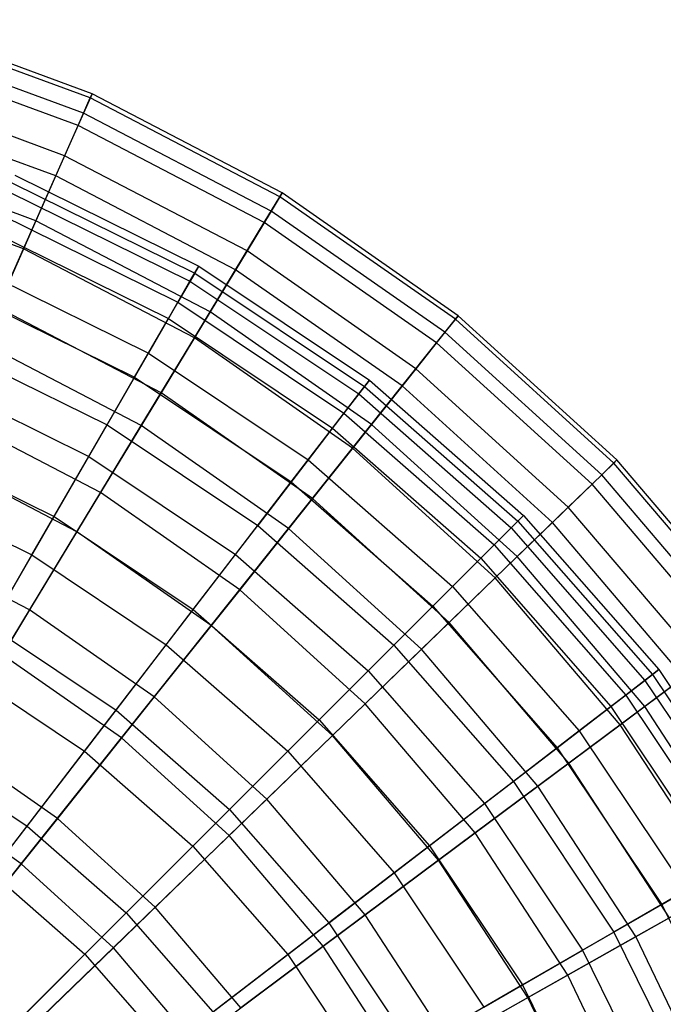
# Model space of a CAD drawing. Extents: x 0.2 to 40.1, y -6.7 to 6.7.
# Tile 290 of 516: x 25.1 to 26, y -2.5 to -1.1. Entities that reach past the tile are written whole.
import ezdxf

# ---------------------------------------------------------------- set-up
doc = ezdxf.new("R2010")
doc.units = 0
doc.header["$MEASUREMENT"] = 0
doc.layers.get('0').update_dxf_attribs({"color": 13, "linetype": 'CONTINUOUS'})

# ---------------------------------------------------------------- blocks, each defined once
blk = doc.blocks.new('SNOWBALL_XIV_PM3_STL')
at = {"color": 0}
for p, q in [((25.185, -1.2537, 9.6987), (24.9019, -1.1496, 9.6987)), ((25.185, -1.2537, 9.6987), (24.9019, -1.1496, 9.6987)), ((25.1875, -1.2479, 9.9912), (24.9037, -1.1435, 9.9912)), ((25.1875, -1.2479, 9.9912), (24.9037, -1.1435, 9.9912)), ((25.1755, -1.2752, 10.2822), (24.8952, -1.1721, 10.2822)), ((25.1755, -1.2752, 10.2822), (24.8952, -1.1721, 10.2822)), ((25.1678, -1.2926, 9.4092), (24.8898, -1.1903, 9.4092)), ((25.1678, -1.2926, 9.4092), (24.8898, -1.1903, 9.4092)), ((25.1489, -1.3352, 10.5673), (24.8765, -1.235, 10.5673)), ((25.1489, -1.3352, 10.5673), (24.8765, -1.235, 10.5673)), ((25.1875, -1.2479, 9.9912), (25.1755, -1.2752, 10.2822)), ((25.1875, -1.2479, 9.9912), (25.1755, -1.2752, 10.2822)), ((25.185, -1.2537, 9.6987), (25.1875, -1.2479, 9.9912)), ((25.185, -1.2537, 9.6987), (25.1875, -1.2479, 9.9912)), ((25.4557, -1.3878, 9.9912), (25.1875, -1.2479, 9.9912)), ((25.4557, -1.3878, 9.9912), (25.1875, -1.2479, 9.9912)), ((25.1678, -1.2926, 9.4092), (25.185, -1.2537, 9.6987)), ((25.1678, -1.2926, 9.4092), (25.185, -1.2537, 9.6987)), ((25.4524, -1.3933, 9.6987), (25.185, -1.2537, 9.6987)), ((25.4524, -1.3933, 9.6987), (25.185, -1.2537, 9.6987)), ((25.1363, -1.3638, 9.1272), (24.8677, -1.2649, 9.1272)), ((25.1363, -1.3638, 9.1272), (24.8677, -1.2649, 9.1272)), ((25.1755, -1.2752, 10.2822), (25.1489, -1.3352, 10.5673)), ((25.1755, -1.2752, 10.2822), (25.1489, -1.3352, 10.5673)), ((25.4402, -1.4134, 10.2822), (25.1755, -1.2752, 10.2822)), ((25.4402, -1.4134, 10.2822), (25.1755, -1.2752, 10.2822)), ((25.1363, -1.3638, 9.1272), (25.1678, -1.2926, 9.4092)), ((25.1363, -1.3638, 9.1272), (25.1678, -1.2926, 9.4092)), ((25.4304, -1.4296, 9.4092), (25.1678, -1.2926, 9.4092)), ((25.4304, -1.4296, 9.4092), (25.1678, -1.2926, 9.4092)), ((25.1083, -1.427, 10.8421), (24.848, -1.3312, 10.8421)), ((25.1083, -1.427, 10.8421), (24.848, -1.3312, 10.8421)), ((25.1489, -1.3352, 10.5673), (25.1083, -1.427, 10.8421)), ((25.1489, -1.3352, 10.5673), (25.1083, -1.427, 10.8421)), ((25.4062, -1.4695, 10.5673), (25.1489, -1.3352, 10.5673)), ((25.4062, -1.4695, 10.5673), (25.1489, -1.3352, 10.5673)), ((25.0909, -1.4664, 8.857), (24.8357, -1.3725, 8.857)), ((25.0909, -1.4664, 8.857), (24.8357, -1.3725, 8.857)), ((25.0742, -1.3734, 10.1299), (25.3323, -1.5007, 10.1299)), ((25.0742, -1.3734, 10.1299), (25.3323, -1.5007, 10.1299)), ((25.0785, -1.3628, 9.84), (25.338, -1.4908, 9.84)), ((25.0785, -1.3628, 9.84), (25.338, -1.4908, 9.84)), ((25.0909, -1.4664, 8.857), (25.1363, -1.3638, 9.1272)), ((25.0909, -1.4664, 8.857), (25.1363, -1.3638, 9.1272)), ((25.39, -1.4962, 9.1272), (25.1363, -1.3638, 9.1272)), ((25.39, -1.4962, 9.1272), (25.1363, -1.3638, 9.1272)), ((25.0691, -1.3857, 9.5508), (25.3256, -1.5122, 9.5508)), ((25.0691, -1.3857, 9.5508), (25.3256, -1.5122, 9.5508)), ((25.4557, -1.3878, 9.9912), (25.4402, -1.4134, 10.2822)), ((25.4557, -1.3878, 9.9912), (25.4402, -1.4134, 10.2822)), ((25.4524, -1.3933, 9.6987), (25.4557, -1.3878, 9.9912)), ((25.4524, -1.3933, 9.6987), (25.4557, -1.3878, 9.9912)), ((25.7037, -1.5609, 9.9912), (25.4557, -1.3878, 9.9912)), ((25.7037, -1.5609, 9.9912), (25.4557, -1.3878, 9.9912)), ((25.4304, -1.4296, 9.4092), (25.4524, -1.3933, 9.6987)), ((25.4304, -1.4296, 9.4092), (25.4524, -1.3933, 9.6987)), ((25.6998, -1.5658, 9.6987), (25.4524, -1.3933, 9.6987)), ((25.6998, -1.5658, 9.6987), (25.4524, -1.3933, 9.6987)), ((25.4402, -1.4134, 10.2822), (25.4062, -1.4695, 10.5673)), ((25.4402, -1.4134, 10.2822), (25.4062, -1.4695, 10.5673)), ((25.6851, -1.5842, 10.2822), (25.4402, -1.4134, 10.2822)), ((25.6851, -1.5842, 10.2822), (25.4402, -1.4134, 10.2822)), ((25.1083, -1.427, 10.8421), (25.0542, -1.5491, 11.1024)), ((25.1083, -1.427, 10.8421), (25.0542, -1.5491, 11.1024)), ((25.056, -1.4173, 10.4162), (25.3085, -1.5418, 10.4162)), ((25.056, -1.4173, 10.4162), (25.3085, -1.5418, 10.4162)), ((25.3542, -1.5553, 10.8421), (25.1083, -1.427, 10.8421)), ((25.3542, -1.5553, 10.8421), (25.1083, -1.427, 10.8421)), ((25.39, -1.4962, 9.1272), (25.4304, -1.4296, 9.4092)), ((25.39, -1.4962, 9.1272), (25.4304, -1.4296, 9.4092)), ((25.6733, -1.599, 9.4092), (25.4304, -1.4296, 9.4092)), ((25.6733, -1.599, 9.4092), (25.4304, -1.4296, 9.4092)), ((25.0458, -1.4417, 9.267), (25.2953, -1.5648, 9.267)), ((25.0458, -1.4417, 9.267), (25.2953, -1.5648, 9.267)), ((25.0323, -1.5987, 8.6028), (25.0909, -1.4664, 8.857)), ((25.0323, -1.5987, 8.6028), (25.0909, -1.4664, 8.857)), ((25.3319, -1.5921, 8.857), (25.0909, -1.4664, 8.857)), ((25.3319, -1.5921, 8.857), (25.0909, -1.4664, 8.857)), ((25.4062, -1.4695, 10.5673), (25.3542, -1.5553, 10.8421)), ((25.4062, -1.4695, 10.5673), (25.3542, -1.5553, 10.8421)), ((25.6442, -1.6355, 10.5673), (25.4062, -1.4695, 10.5673)), ((25.6442, -1.6355, 10.5673), (25.4062, -1.4695, 10.5673)), ((25.0243, -1.4938, 10.6943), (25.2671, -1.6136, 10.6943)), ((25.0243, -1.4938, 10.6943), (25.2671, -1.6136, 10.6943)), ((25.3256, -1.5122, 9.5508), (25.338, -1.4908, 9.84)), ((25.3256, -1.5122, 9.5508), (25.338, -1.4908, 9.84)), ((25.3319, -1.5921, 8.857), (25.39, -1.4962, 9.1272)), ((25.3319, -1.5921, 8.857), (25.39, -1.4962, 9.1272)), ((25.338, -1.4908, 9.84), (25.3323, -1.5007, 10.1299)), ((25.338, -1.4908, 9.84), (25.3323, -1.5007, 10.1299)), ((25.338, -1.4908, 9.84), (25.5786, -1.6515, 9.84)), ((25.338, -1.4908, 9.84), (25.5786, -1.6515, 9.84)), ((25.6248, -1.6599, 9.1272), (25.39, -1.4962, 9.1272)), ((25.6248, -1.6599, 9.1272), (25.39, -1.4962, 9.1272)), ((25.2953, -1.5648, 9.267), (25.3256, -1.5122, 9.5508)), ((25.2953, -1.5648, 9.267), (25.3256, -1.5122, 9.5508)), ((25.3323, -1.5007, 10.1299), (25.3085, -1.5418, 10.4162)), ((25.3323, -1.5007, 10.1299), (25.3085, -1.5418, 10.4162)), ((25.3256, -1.5122, 9.5508), (25.5635, -1.6712, 9.5508)), ((25.3256, -1.5122, 9.5508), (25.5635, -1.6712, 9.5508)), ((25.3323, -1.5007, 10.1299), (25.5716, -1.6606, 10.1299)), ((25.3323, -1.5007, 10.1299), (25.5716, -1.6606, 10.1299)), ((25.0093, -1.53, 8.993), (25.2475, -1.6475, 8.993)), ((25.0093, -1.53, 8.993), (25.2475, -1.6475, 8.993)), ((25.285, -1.6695, 11.1024), (25.0542, -1.5491, 11.1024)), ((25.285, -1.6695, 11.1024), (25.0542, -1.5491, 11.1024)), ((25.3085, -1.5418, 10.4162), (25.2671, -1.6136, 10.6943)), ((25.3085, -1.5418, 10.4162), (25.2671, -1.6136, 10.6943)), ((25.3085, -1.5418, 10.4162), (25.5427, -1.6983, 10.4162)), ((25.3085, -1.5418, 10.4162), (25.5427, -1.6983, 10.4162)), ((25.2475, -1.6475, 8.993), (25.2953, -1.5648, 9.267)), ((25.2475, -1.6475, 8.993), (25.2953, -1.5648, 9.267)), ((25.3542, -1.5553, 10.8421), (25.285, -1.6695, 11.1024)), ((25.3542, -1.5553, 10.8421), (25.285, -1.6695, 11.1024)), ((25.2953, -1.5648, 9.267), (25.5266, -1.7193, 9.267)), ((25.2953, -1.5648, 9.267), (25.5266, -1.7193, 9.267)), ((25.5817, -1.714, 10.8421), (25.3542, -1.5553, 10.8421)), ((25.5817, -1.714, 10.8421), (25.3542, -1.5553, 10.8421)), ((25.6733, -1.599, 9.4092), (25.6998, -1.5658, 9.6987)), ((25.6733, -1.599, 9.4092), (25.6998, -1.5658, 9.6987)), ((25.7037, -1.5609, 9.9912), (25.6851, -1.5842, 10.2822)), ((25.7037, -1.5609, 9.9912), (25.6851, -1.5842, 10.2822)), ((25.6998, -1.5658, 9.6987), (25.7037, -1.5609, 9.9912)), ((25.6998, -1.5658, 9.6987), (25.7037, -1.5609, 9.9912)), ((25.9231, -1.7686, 9.6987), (25.6998, -1.5658, 9.6987)), ((25.9231, -1.7686, 9.6987), (25.6998, -1.5658, 9.6987)), ((25.9276, -1.7642, 9.9912), (25.7037, -1.5609, 9.9912)), ((25.9276, -1.7642, 9.9912), (25.7037, -1.5609, 9.9912)), ((25.2568, -1.7158, 8.6028), (25.3319, -1.5921, 8.857)), ((25.2568, -1.7158, 8.6028), (25.3319, -1.5921, 8.857)), ((25.5548, -1.7476, 8.857), (25.3319, -1.5921, 8.857)), ((25.5548, -1.7476, 8.857), (25.3319, -1.5921, 8.857)), ((25.6851, -1.5842, 10.2822), (25.6442, -1.6355, 10.5673)), ((25.6851, -1.5842, 10.2822), (25.6442, -1.6355, 10.5673)), ((25.9062, -1.785, 10.2822), (25.6851, -1.5842, 10.2822)), ((25.9062, -1.785, 10.2822), (25.6851, -1.5842, 10.2822)), ((24.9795, -1.6018, 10.96), (25.2087, -1.7148, 10.96)), ((24.9795, -1.6018, 10.96), (25.2087, -1.7148, 10.96)), ((25.2568, -1.7158, 8.6028), (25.0323, -1.5987, 8.6028)), ((25.2568, -1.7158, 8.6028), (25.0323, -1.5987, 8.6028)), ((25.6248, -1.6599, 9.1272), (25.6733, -1.599, 9.4092)), ((25.6248, -1.6599, 9.1272), (25.6733, -1.599, 9.4092)), ((25.8926, -1.7982, 9.4092), (25.6733, -1.599, 9.4092)), ((25.8926, -1.7982, 9.4092), (25.6733, -1.599, 9.4092)), ((25.2087, -1.7148, 10.96), (25.2671, -1.6136, 10.6943)), ((25.2087, -1.7148, 10.96), (25.2671, -1.6136, 10.6943)), ((25.2671, -1.6136, 10.6943), (25.4922, -1.764, 10.6943)), ((25.2671, -1.6136, 10.6943), (25.4922, -1.764, 10.6943)), ((25.6442, -1.6355, 10.5673), (25.5817, -1.714, 10.8421)), ((25.6442, -1.6355, 10.5673), (25.5817, -1.714, 10.8421)), ((25.8591, -1.8306, 10.5673), (25.6442, -1.6355, 10.5673)), ((25.8591, -1.8306, 10.5673), (25.6442, -1.6355, 10.5673)), ((24.9599, -1.6492, 8.733), (25.183, -1.7592, 8.733)), ((24.9599, -1.6492, 8.733), (25.183, -1.7592, 8.733)), ((25.183, -1.7592, 8.733), (25.2475, -1.6475, 8.993)), ((25.183, -1.7592, 8.733), (25.2475, -1.6475, 8.993)), ((25.2475, -1.6475, 8.993), (25.4684, -1.7951, 8.993)), ((25.2475, -1.6475, 8.993), (25.4684, -1.7951, 8.993)), ((25.5635, -1.6712, 9.5508), (25.5786, -1.6515, 9.84)), ((25.5635, -1.6712, 9.5508), (25.5786, -1.6515, 9.84)), ((25.5786, -1.6515, 9.84), (25.5716, -1.6606, 10.1299)), ((25.5786, -1.6515, 9.84), (25.5716, -1.6606, 10.1299)), ((25.5786, -1.6515, 9.84), (25.7961, -1.8423, 9.84)), ((25.5786, -1.6515, 9.84), (25.7961, -1.8423, 9.84)), ((25.5716, -1.6606, 10.1299), (25.5427, -1.6983, 10.4162)), ((25.5716, -1.6606, 10.1299), (25.5427, -1.6983, 10.4162)), ((25.5548, -1.7476, 8.857), (25.6248, -1.6599, 9.1272)), ((25.5548, -1.7476, 8.857), (25.6248, -1.6599, 9.1272)), ((25.5716, -1.6606, 10.1299), (25.788, -1.8504, 10.1299)), ((25.5716, -1.6606, 10.1299), (25.788, -1.8504, 10.1299)), ((25.8366, -1.8523, 9.1272), (25.6248, -1.6599, 9.1272)), ((25.8366, -1.8523, 9.1272), (25.6248, -1.6599, 9.1272)), ((25.285, -1.6695, 11.1024), (25.1996, -1.8103, 11.3442)), ((25.285, -1.6695, 11.1024), (25.1996, -1.8103, 11.3442)), ((25.4984, -1.8184, 11.1024), (25.285, -1.6695, 11.1024)), ((25.4984, -1.8184, 11.1024), (25.285, -1.6695, 11.1024)), ((25.5266, -1.7193, 9.267), (25.5635, -1.6712, 9.5508)), ((25.5266, -1.7193, 9.267), (25.5635, -1.6712, 9.5508)), ((25.5635, -1.6712, 9.5508), (25.7786, -1.8598, 9.5508)), ((25.5635, -1.6712, 9.5508), (25.7786, -1.8598, 9.5508)), ((25.1996, -1.8103, 11.3442), (24.9876, -1.6997, 11.3442)), ((25.1996, -1.8103, 11.3442), (24.9876, -1.6997, 11.3442)), ((25.5427, -1.6983, 10.4162), (25.4922, -1.764, 10.6943)), ((25.5427, -1.6983, 10.4162), (25.4922, -1.764, 10.6943)), ((25.5427, -1.6983, 10.4162), (25.7544, -1.884, 10.4162)), ((25.5427, -1.6983, 10.4162), (25.7544, -1.884, 10.4162)), ((25.1341, -1.8439, 11.209), (25.2087, -1.7148, 10.96)), ((25.1341, -1.8439, 11.209), (25.2087, -1.7148, 10.96)), ((25.1661, -1.8655, 8.3683), (25.2568, -1.7158, 8.6028)), ((25.1661, -1.8655, 8.3683), (25.2568, -1.7158, 8.6028)), ((25.2087, -1.7148, 10.96), (25.4211, -1.8568, 10.96)), ((25.2087, -1.7148, 10.96), (25.4211, -1.8568, 10.96)), ((25.4646, -1.8608, 8.6028), (25.2568, -1.7158, 8.6028)), ((25.4646, -1.8608, 8.6028), (25.2568, -1.7158, 8.6028)), ((25.4684, -1.7951, 8.993), (25.5266, -1.7193, 9.267)), ((25.4684, -1.7951, 8.993), (25.5266, -1.7193, 9.267)), ((25.5817, -1.714, 10.8421), (25.4984, -1.8184, 11.1024)), ((25.5817, -1.714, 10.8421), (25.4984, -1.8184, 11.1024)), ((25.5266, -1.7193, 9.267), (25.7357, -1.9027, 9.267)), ((25.5266, -1.7193, 9.267), (25.7357, -1.9027, 9.267)), ((25.787, -1.9004, 10.8421), (25.5817, -1.714, 10.8421)), ((25.787, -1.9004, 10.8421), (25.5817, -1.714, 10.8421)), ((24.9225, -1.7396, 11.209), (25.1341, -1.8439, 11.209)), ((24.9225, -1.7396, 11.209), (25.1341, -1.8439, 11.209)), ((25.4646, -1.8608, 8.6028), (25.5548, -1.7476, 8.857)), ((25.4646, -1.8608, 8.6028), (25.5548, -1.7476, 8.857)), ((25.7561, -1.9304, 8.857), (25.5548, -1.7476, 8.857)), ((25.7561, -1.9304, 8.857), (25.5548, -1.7476, 8.857)), ((25.1661, -1.8655, 8.3683), (24.9614, -1.7587, 8.3683)), ((25.1661, -1.8655, 8.3683), (24.9614, -1.7587, 8.3683)), ((25.1028, -1.8981, 8.4912), (25.183, -1.7592, 8.733)), ((25.1028, -1.8981, 8.4912), (25.183, -1.7592, 8.733)), ((25.183, -1.7592, 8.733), (25.3899, -1.8974, 8.733)), ((25.183, -1.7592, 8.733), (25.3899, -1.8974, 8.733)), ((25.4922, -1.764, 10.6943), (25.4211, -1.8568, 10.96)), ((25.4922, -1.764, 10.6943), (25.4211, -1.8568, 10.96)), ((25.4922, -1.764, 10.6943), (25.6958, -1.9426, 10.6943)), ((25.4922, -1.764, 10.6943), (25.6958, -1.9426, 10.6943)), ((25.8926, -1.7982, 9.4092), (25.9231, -1.7686, 9.6987)), ((25.8926, -1.7982, 9.4092), (25.9231, -1.7686, 9.6987)), ((25.9276, -1.7642, 9.9912), (25.9062, -1.785, 10.2822)), ((25.9276, -1.7642, 9.9912), (25.9062, -1.785, 10.2822)), ((25.9231, -1.7686, 9.6987), (25.9276, -1.7642, 9.9912)), ((25.9231, -1.7686, 9.6987), (25.9276, -1.7642, 9.9912)), ((26.1186, -1.9983, 9.6987), (25.9231, -1.7686, 9.6987)), ((26.1186, -1.9983, 9.6987), (25.9231, -1.7686, 9.6987)), ((26.1237, -1.9945, 9.9912), (25.9276, -1.7642, 9.9912)), ((26.1237, -1.9945, 9.9912), (25.9276, -1.7642, 9.9912)), ((25.9062, -1.785, 10.2822), (25.8591, -1.8306, 10.5673)), ((25.9062, -1.785, 10.2822), (25.8591, -1.8306, 10.5673)), ((26.0998, -2.0124, 10.2822), (25.9062, -1.785, 10.2822)), ((26.0998, -2.0124, 10.2822), (25.9062, -1.785, 10.2822)), ((24.8985, -1.7974, 8.4912), (25.1028, -1.8981, 8.4912)), ((24.8985, -1.7974, 8.4912), (25.1028, -1.8981, 8.4912)), ((25.3899, -1.8974, 8.733), (25.4684, -1.7951, 8.993)), ((25.3899, -1.8974, 8.733), (25.4684, -1.7951, 8.993)), ((25.4684, -1.7951, 8.993), (25.6681, -1.9703, 8.993)), ((25.4684, -1.7951, 8.993), (25.6681, -1.9703, 8.993)), ((25.8366, -1.8523, 9.1272), (25.8926, -1.7982, 9.4092)), ((25.8366, -1.8523, 9.1272), (25.8926, -1.7982, 9.4092)), ((26.0846, -2.0237, 9.4092), (25.8926, -1.7982, 9.4092)), ((26.0846, -2.0237, 9.4092), (25.8926, -1.7982, 9.4092)), ((25.1996, -1.8103, 11.3442), (25.0994, -1.9756, 11.5638)), ((25.1996, -1.8103, 11.3442), (25.0994, -1.9756, 11.5638)), ((25.3957, -1.9471, 11.3442), (25.1996, -1.8103, 11.3442)), ((25.3957, -1.9471, 11.3442), (25.1996, -1.8103, 11.3442)), ((25.4984, -1.8184, 11.1024), (25.3957, -1.9471, 11.3442)), ((25.4984, -1.8184, 11.1024), (25.3957, -1.9471, 11.3442)), ((25.6911, -1.9933, 11.1024), (25.4984, -1.8184, 11.1024)), ((25.6911, -1.9933, 11.1024), (25.4984, -1.8184, 11.1024)), ((25.8591, -1.8306, 10.5673), (25.787, -1.9004, 10.8421)), ((25.8591, -1.8306, 10.5673), (25.787, -1.9004, 10.8421)), ((26.0472, -2.0516, 10.5673), (25.8591, -1.8306, 10.5673)), ((26.0472, -2.0516, 10.5673), (25.8591, -1.8306, 10.5673)), ((25.0446, -1.9989, 11.4374), (25.1341, -1.8439, 11.209)), ((25.0446, -1.9989, 11.4374), (25.1341, -1.8439, 11.209)), ((25.1341, -1.8439, 11.209), (25.3303, -1.975, 11.209)), ((25.1341, -1.8439, 11.209), (25.3303, -1.975, 11.209)), ((25.7786, -1.8598, 9.5508), (25.7961, -1.8423, 9.84)), ((25.7786, -1.8598, 9.5508), (25.7961, -1.8423, 9.84)), ((25.7961, -1.8423, 9.84), (25.788, -1.8504, 10.1299)), ((25.7961, -1.8423, 9.84), (25.788, -1.8504, 10.1299)), ((25.7961, -1.8423, 9.84), (25.9868, -2.0598, 9.84)), ((25.7961, -1.8423, 9.84), (25.9868, -2.0598, 9.84)), ((25.3303, -1.975, 11.209), (25.4211, -1.8568, 10.96)), ((25.3303, -1.975, 11.209), (25.4211, -1.8568, 10.96)), ((25.4211, -1.8568, 10.96), (25.6132, -2.0252, 10.96)), ((25.4211, -1.8568, 10.96), (25.6132, -2.0252, 10.96)), ((25.7357, -1.9027, 9.267), (25.7786, -1.8598, 9.5508)), ((25.7357, -1.9027, 9.267), (25.7786, -1.8598, 9.5508)), ((25.788, -1.8504, 10.1299), (25.7544, -1.884, 10.4162)), ((25.788, -1.8504, 10.1299), (25.7544, -1.884, 10.4162)), ((25.7561, -1.9304, 8.857), (25.8366, -1.8523, 9.1272)), ((25.7561, -1.9304, 8.857), (25.8366, -1.8523, 9.1272)), ((25.7786, -1.8598, 9.5508), (25.9672, -2.0749, 9.5508)), ((25.7786, -1.8598, 9.5508), (25.9672, -2.0749, 9.5508)), ((25.788, -1.8504, 10.1299), (25.9778, -2.0668, 10.1299)), ((25.788, -1.8504, 10.1299), (25.9778, -2.0668, 10.1299)), ((26.0222, -2.0703, 9.1272), (25.8366, -1.8523, 9.1272)), ((26.0222, -2.0703, 9.1272), (25.8366, -1.8523, 9.1272)), ((25.0611, -2.0388, 8.1573), (25.1661, -1.8655, 8.3683)), ((25.0611, -2.0388, 8.1573), (25.1661, -1.8655, 8.3683)), ((25.3555, -1.9976, 8.3683), (25.1661, -1.8655, 8.3683)), ((25.3555, -1.9976, 8.3683), (25.1661, -1.8655, 8.3683)), ((25.3555, -1.9976, 8.3683), (25.4646, -1.8608, 8.6028)), ((25.3555, -1.9976, 8.3683), (25.4646, -1.8608, 8.6028)), ((25.6521, -2.0311, 8.6028), (25.4646, -1.8608, 8.6028)), ((25.6521, -2.0311, 8.6028), (25.4646, -1.8608, 8.6028)), ((25.0994, -1.9756, 11.5638), (24.9093, -1.8765, 11.5638)), ((25.0994, -1.9756, 11.5638), (24.9093, -1.8765, 11.5638)), ((25.7544, -1.884, 10.4162), (25.6958, -1.9426, 10.6943)), ((25.7544, -1.884, 10.4162), (25.6958, -1.9426, 10.6943)), ((25.7544, -1.884, 10.4162), (25.9401, -2.0957, 10.4162)), ((25.7544, -1.884, 10.4162), (25.9401, -2.0957, 10.4162)), ((25.0082, -2.0621, 8.2712), (25.1028, -1.8981, 8.4912)), ((25.0082, -2.0621, 8.2712), (25.1028, -1.8981, 8.4912)), ((25.1028, -1.8981, 8.4912), (25.2922, -2.0247, 8.4912)), ((25.1028, -1.8981, 8.4912), (25.2922, -2.0247, 8.4912)), ((25.2922, -2.0247, 8.4912), (25.3899, -1.8974, 8.733)), ((25.2922, -2.0247, 8.4912), (25.3899, -1.8974, 8.733)), ((25.3899, -1.8974, 8.733), (25.5769, -2.0615, 8.733)), ((25.3899, -1.8974, 8.733), (25.5769, -2.0615, 8.733)), ((25.787, -1.9004, 10.8421), (25.6911, -1.9933, 11.1024)), ((25.787, -1.9004, 10.8421), (25.6911, -1.9933, 11.1024)), ((25.9668, -2.1116, 10.8421), (25.787, -1.9004, 10.8421)), ((25.9668, -2.1116, 10.8421), (25.787, -1.9004, 10.8421)), ((25.6681, -1.9703, 8.993), (25.7357, -1.9027, 9.267)), ((25.6681, -1.9703, 8.993), (25.7357, -1.9027, 9.267)), ((25.7357, -1.9027, 9.267), (25.9191, -2.1118, 9.267)), ((25.7357, -1.9027, 9.267), (25.9191, -2.1118, 9.267)), ((25.6958, -1.9426, 10.6943), (25.6132, -2.0252, 10.96)), ((25.6958, -1.9426, 10.6943), (25.6132, -2.0252, 10.96)), ((25.6521, -2.0311, 8.6028), (25.7561, -1.9304, 8.857)), ((25.6521, -2.0311, 8.6028), (25.7561, -1.9304, 8.857)), ((25.6958, -1.9426, 10.6943), (25.8743, -2.1461, 10.6943)), ((25.6958, -1.9426, 10.6943), (25.8743, -2.1461, 10.6943)), ((25.9323, -2.1374, 8.857), (25.7561, -1.9304, 8.857)), ((25.9323, -2.1374, 8.857), (25.7561, -1.9304, 8.857)), ((25.3957, -1.9471, 11.3442), (25.2752, -2.0983, 11.5638)), ((25.3957, -1.9471, 11.3442), (25.2752, -2.0983, 11.5638)), ((25.5727, -2.1079, 11.3442), (25.3957, -1.9471, 11.3442)), ((25.5727, -2.1079, 11.3442), (25.3957, -1.9471, 11.3442)), ((25.5769, -2.0615, 8.733), (25.6681, -1.9703, 8.993)), ((25.5769, -2.0615, 8.733), (25.6681, -1.9703, 8.993)), ((25.6681, -1.9703, 8.993), (25.8432, -2.17, 8.993)), ((25.6681, -1.9703, 8.993), (25.8432, -2.17, 8.993)), ((25.0994, -1.9756, 11.5638), (24.9858, -2.1629, 11.7578)), ((25.0994, -1.9756, 11.5638), (24.9858, -2.1629, 11.7578)), ((25.2752, -2.0983, 11.5638), (25.0994, -1.9756, 11.5638)), ((25.2752, -2.0983, 11.5638), (25.0994, -1.9756, 11.5638)), ((25.2214, -2.117, 11.4374), (25.3303, -1.975, 11.209)), ((25.2214, -2.117, 11.4374), (25.3303, -1.975, 11.209)), ((25.3303, -1.975, 11.209), (25.5077, -2.1306, 11.209)), ((25.3303, -1.975, 11.209), (25.5077, -2.1306, 11.209)), ((25.2291, -2.156, 8.1573), (25.3555, -1.9976, 8.3683)), ((25.2291, -2.156, 8.1573), (25.3555, -1.9976, 8.3683)), ((25.5264, -2.1528, 8.3683), (25.3555, -1.9976, 8.3683)), ((25.5264, -2.1528, 8.3683), (25.3555, -1.9976, 8.3683)), ((25.6911, -1.9933, 11.1024), (25.5727, -2.1079, 11.3442)), ((25.6911, -1.9933, 11.1024), (25.5727, -2.1079, 11.3442)), ((25.8597, -2.1915, 11.1024), (25.6911, -1.9933, 11.1024)), ((25.8597, -2.1915, 11.1024), (25.6911, -1.9933, 11.1024)), ((25.0446, -1.9989, 11.4374), (25.2214, -2.117, 11.4374)), ((25.0446, -1.9989, 11.4374), (25.2214, -2.117, 11.4374)), ((25.177, -2.1749, 8.2712), (25.2922, -2.0247, 8.4912)), ((25.177, -2.1749, 8.2712), (25.2922, -2.0247, 8.4912)), ((25.2922, -2.0247, 8.4912), (25.4635, -2.1749, 8.4912)), ((25.2922, -2.0247, 8.4912), (25.4635, -2.1749, 8.4912)), ((25.6132, -2.0252, 10.96), (25.5077, -2.1306, 11.209)), ((25.6132, -2.0252, 10.96), (25.5077, -2.1306, 11.209)), ((25.6132, -2.0252, 10.96), (25.7816, -2.2173, 10.96)), ((25.6132, -2.0252, 10.96), (25.7816, -2.2173, 10.96)), ((25.2291, -2.156, 8.1573), (25.0611, -2.0388, 8.1573)), ((25.2291, -2.156, 8.1573), (25.0611, -2.0388, 8.1573)), ((25.5264, -2.1528, 8.3683), (25.6521, -2.0311, 8.6028)), ((25.5264, -2.1528, 8.3683), (25.6521, -2.0311, 8.6028)), ((25.8163, -2.2239, 8.6028), (25.6521, -2.0311, 8.6028)), ((25.8163, -2.2239, 8.6028), (25.6521, -2.0311, 8.6028)), ((26.0472, -2.0516, 10.5673), (25.9668, -2.1116, 10.8421)), ((26.0472, -2.0516, 10.5673), (25.9668, -2.1116, 10.8421)), ((25.0082, -2.0621, 8.2712), (25.177, -2.1749, 8.2712)), ((25.0082, -2.0621, 8.2712), (25.177, -2.1749, 8.2712)), ((25.4635, -2.1749, 8.4912), (25.5769, -2.0615, 8.733)), ((25.4635, -2.1749, 8.4912), (25.5769, -2.0615, 8.733)), ((25.5769, -2.0615, 8.733), (25.7409, -2.2485, 8.733)), ((25.5769, -2.0615, 8.733), (25.7409, -2.2485, 8.733)), ((25.9778, -2.0668, 10.1299), (25.9401, -2.0957, 10.4162)), ((25.9778, -2.0668, 10.1299), (25.9401, -2.0957, 10.4162)), ((25.9672, -2.0749, 9.5508), (25.9868, -2.0598, 9.84)), ((25.9672, -2.0749, 9.5508), (25.9868, -2.0598, 9.84)), ((25.9868, -2.0598, 9.84), (25.9778, -2.0668, 10.1299)), ((25.9868, -2.0598, 9.84), (25.9778, -2.0668, 10.1299)), ((25.9778, -2.0668, 10.1299), (26.1377, -2.3061, 10.1299)), ((25.9778, -2.0668, 10.1299), (26.1377, -2.3061, 10.1299)), ((25.9868, -2.0598, 9.84), (26.1476, -2.3003, 9.84)), ((25.9868, -2.0598, 9.84), (26.1476, -2.3003, 9.84)), ((25.9191, -2.1118, 9.267), (25.9672, -2.0749, 9.5508)), ((25.9191, -2.1118, 9.267), (25.9672, -2.0749, 9.5508)), ((25.9323, -2.1374, 8.857), (26.0222, -2.0703, 9.1272)), ((25.9323, -2.1374, 8.857), (26.0222, -2.0703, 9.1272)), ((25.9672, -2.0749, 9.5508), (26.1261, -2.3127, 9.5508)), ((25.9672, -2.0749, 9.5508), (26.1261, -2.3127, 9.5508)), ((25.9401, -2.0957, 10.4162), (25.8743, -2.1461, 10.6943)), ((25.9401, -2.0957, 10.4162), (25.8743, -2.1461, 10.6943)), ((25.9401, -2.0957, 10.4162), (26.0965, -2.3298, 10.4162)), ((25.9401, -2.0957, 10.4162), (26.0965, -2.3298, 10.4162)), ((25.2752, -2.0983, 11.5638), (25.1386, -2.2695, 11.7578)), ((25.2752, -2.0983, 11.5638), (25.1386, -2.2695, 11.7578)), ((25.4339, -2.2424, 11.5638), (25.2752, -2.0983, 11.5638)), ((25.4339, -2.2424, 11.5638), (25.2752, -2.0983, 11.5638)), ((25.5727, -2.1079, 11.3442), (25.4339, -2.2424, 11.5638)), ((25.5727, -2.1079, 11.3442), (25.4339, -2.2424, 11.5638)), ((25.7278, -2.29, 11.3442), (25.5727, -2.1079, 11.3442)), ((25.7278, -2.29, 11.3442), (25.5727, -2.1079, 11.3442)), ((25.0959, -2.2805, 11.6417), (25.2214, -2.117, 11.4374)), ((25.0959, -2.2805, 11.6417), (25.2214, -2.117, 11.4374)), ((25.2214, -2.117, 11.4374), (25.3812, -2.2572, 11.4374)), ((25.2214, -2.117, 11.4374), (25.3812, -2.2572, 11.4374)), ((25.8432, -2.17, 8.993), (25.9191, -2.1118, 9.267)), ((25.8432, -2.17, 8.993), (25.9191, -2.1118, 9.267)), ((25.9668, -2.1116, 10.8421), (25.8597, -2.1915, 11.1024)), ((25.9668, -2.1116, 10.8421), (25.8597, -2.1915, 11.1024)), ((25.9191, -2.1118, 9.267), (26.0736, -2.3431, 9.267)), ((25.9191, -2.1118, 9.267), (26.0736, -2.3431, 9.267)), ((26.1181, -2.3441, 10.8421), (25.9668, -2.1116, 10.8421)), ((26.1181, -2.3441, 10.8421), (25.9668, -2.1116, 10.8421)), ((25.3812, -2.2572, 11.4374), (25.5077, -2.1306, 11.209)), ((25.3812, -2.2572, 11.4374), (25.5077, -2.1306, 11.209)), ((25.5077, -2.1306, 11.209), (25.6633, -2.308, 11.209)), ((25.5077, -2.1306, 11.209), (25.6633, -2.308, 11.209)), ((25.8163, -2.2239, 8.6028), (25.9323, -2.1374, 8.857)), ((25.8163, -2.2239, 8.6028), (25.9323, -2.1374, 8.857)), ((26.0806, -2.3652, 8.857), (25.9323, -2.1374, 8.857)), ((26.0806, -2.3652, 8.857), (25.9323, -2.1374, 8.857)), ((25.8743, -2.1461, 10.6943), (25.7816, -2.2173, 10.96)), ((25.8743, -2.1461, 10.6943), (25.7816, -2.2173, 10.96)), ((25.8743, -2.1461, 10.6943), (26.0248, -2.3712, 10.6943)), ((25.8743, -2.1461, 10.6943), (26.0248, -2.3712, 10.6943)), ((25.1386, -2.2695, 11.7578), (24.9858, -2.1629, 11.7578)), ((25.1386, -2.2695, 11.7578), (24.9858, -2.1629, 11.7578)), ((25.0875, -2.3337, 7.973), (25.2291, -2.156, 8.1573)), ((25.0875, -2.3337, 7.973), (25.2291, -2.156, 8.1573)), ((25.3808, -2.2938, 8.1573), (25.2291, -2.156, 8.1573)), ((25.3808, -2.2938, 8.1573), (25.2291, -2.156, 8.1573)), ((25.3808, -2.2938, 8.1573), (25.5264, -2.1528, 8.3683)), ((25.3808, -2.2938, 8.1573), (25.5264, -2.1528, 8.3683)), ((25.676, -2.3286, 8.3683), (25.5264, -2.1528, 8.3683)), ((25.676, -2.3286, 8.3683), (25.5264, -2.1528, 8.3683)), ((24.9416, -2.1774, 11.6417), (25.0959, -2.2805, 11.6417)), ((24.9416, -2.1774, 11.6417), (25.0959, -2.2805, 11.6417)), ((25.0459, -2.3456, 8.0766), (25.177, -2.1749, 8.2712)), ((25.0459, -2.3456, 8.0766), (25.177, -2.1749, 8.2712)), ((25.177, -2.1749, 8.2712), (25.3296, -2.3087, 8.2712)), ((25.177, -2.1749, 8.2712), (25.3296, -2.3087, 8.2712)), ((25.3296, -2.3087, 8.2712), (25.4635, -2.1749, 8.4912)), ((25.3296, -2.3087, 8.2712), (25.4635, -2.1749, 8.4912)), ((25.4635, -2.1749, 8.4912), (25.6137, -2.3461, 8.4912)), ((25.4635, -2.1749, 8.4912), (25.6137, -2.3461, 8.4912)), ((25.7409, -2.2485, 8.733), (25.8432, -2.17, 8.993)), ((25.7409, -2.2485, 8.733), (25.8432, -2.17, 8.993)), ((25.8432, -2.17, 8.993), (25.9908, -2.3908, 8.993)), ((25.8432, -2.17, 8.993), (25.9908, -2.3908, 8.993)), ((25.8597, -2.1915, 11.1024), (25.7278, -2.29, 11.3442)), ((25.8597, -2.1915, 11.1024), (25.7278, -2.29, 11.3442)), ((26.0017, -2.4096, 11.1024), (25.8597, -2.1915, 11.1024)), ((26.0017, -2.4096, 11.1024), (25.8597, -2.1915, 11.1024)), ((25.7816, -2.2173, 10.96), (25.6633, -2.308, 11.209)), ((25.7816, -2.2173, 10.96), (25.6633, -2.308, 11.209)), ((25.7816, -2.2173, 10.96), (25.9235, -2.4297, 10.96)), ((25.7816, -2.2173, 10.96), (25.9235, -2.4297, 10.96)), ((25.0875, -2.3337, 7.973), (24.9433, -2.2331, 7.973)), ((25.0875, -2.3337, 7.973), (24.9433, -2.2331, 7.973)), ((25.676, -2.3286, 8.3683), (25.8163, -2.2239, 8.6028)), ((25.676, -2.3286, 8.3683), (25.8163, -2.2239, 8.6028)), ((25.9545, -2.4362, 8.6028), (25.8163, -2.2239, 8.6028)), ((25.9545, -2.4362, 8.6028), (25.8163, -2.2239, 8.6028)), ((25.4339, -2.2424, 11.5638), (25.2766, -2.3947, 11.7578)), ((25.4339, -2.2424, 11.5638), (25.2766, -2.3947, 11.7578)), ((25.5728, -2.4056, 11.5638), (25.4339, -2.2424, 11.5638)), ((25.5728, -2.4056, 11.5638), (25.4339, -2.2424, 11.5638)), ((25.6137, -2.3461, 8.4912), (25.7409, -2.2485, 8.733)), ((25.6137, -2.3461, 8.4912), (25.7409, -2.2485, 8.733)), ((25.7409, -2.2485, 8.733), (25.8791, -2.4553, 8.733)), ((25.7409, -2.2485, 8.733), (25.8791, -2.4553, 8.733)), ((25.2355, -2.4029, 11.6417), (25.3812, -2.2572, 11.4374)), ((25.2355, -2.4029, 11.6417), (25.3812, -2.2572, 11.4374)), ((25.3812, -2.2572, 11.4374), (25.5213, -2.417, 11.4374)), ((25.3812, -2.2572, 11.4374), (25.5213, -2.417, 11.4374)), ((25.1386, -2.2695, 11.7578), (24.9882, -2.4581, 11.9232)), ((25.1386, -2.2695, 11.7578), (24.9882, -2.4581, 11.9232)), ((25.2766, -2.3947, 11.7578), (25.1386, -2.2695, 11.7578)), ((25.2766, -2.3947, 11.7578), (25.1386, -2.2695, 11.7578)), ((24.9559, -2.4629, 11.8188), (25.0959, -2.2805, 11.6417)), ((24.9559, -2.4629, 11.8188), (25.0959, -2.2805, 11.6417)), ((25.0959, -2.2805, 11.6417), (25.2355, -2.4029, 11.6417)), ((25.0959, -2.2805, 11.6417), (25.2355, -2.4029, 11.6417)), ((25.7278, -2.29, 11.3442), (25.5728, -2.4056, 11.5638)), ((25.7278, -2.29, 11.3442), (25.5728, -2.4056, 11.5638)), ((25.8582, -2.4904, 11.3442), (25.7278, -2.29, 11.3442)), ((25.8582, -2.4904, 11.3442), (25.7278, -2.29, 11.3442)), ((25.2176, -2.4519, 7.973), (25.3808, -2.2938, 8.1573)), ((25.2176, -2.4519, 7.973), (25.3808, -2.2938, 8.1573)), ((25.5136, -2.4498, 8.1573), (25.3808, -2.2938, 8.1573)), ((25.5136, -2.4498, 8.1573), (25.3808, -2.2938, 8.1573)), ((25.1774, -2.4609, 8.0766), (25.3296, -2.3087, 8.2712)), ((25.1774, -2.4609, 8.0766), (25.3296, -2.3087, 8.2712)), ((25.3296, -2.3087, 8.2712), (25.4635, -2.4614, 8.2712)), ((25.3296, -2.3087, 8.2712), (25.4635, -2.4614, 8.2712)), ((25.6633, -2.308, 11.209), (25.5213, -2.417, 11.4374)), ((25.6633, -2.308, 11.209), (25.5213, -2.417, 11.4374)), ((25.6633, -2.308, 11.209), (25.7944, -2.5042, 11.209)), ((25.6633, -2.308, 11.209), (25.7944, -2.5042, 11.209)), ((25.5136, -2.4498, 8.1573), (25.676, -2.3286, 8.3683)), ((25.5136, -2.4498, 8.1573), (25.676, -2.3286, 8.3683)), ((25.802, -2.5221, 8.3683), (25.676, -2.3286, 8.3683)), ((25.802, -2.5221, 8.3683), (25.676, -2.3286, 8.3683)), ((24.9327, -2.5277, 7.8182), (25.0875, -2.3337, 7.973)), ((24.9327, -2.5277, 7.8182), (25.0875, -2.3337, 7.973)), ((25.0459, -2.3456, 8.0766), (25.1774, -2.4609, 8.0766)), ((25.0459, -2.3456, 8.0766), (25.1774, -2.4609, 8.0766)), ((25.2176, -2.4519, 7.973), (25.0875, -2.3337, 7.973)), ((25.2176, -2.4519, 7.973), (25.0875, -2.3337, 7.973)), ((25.9908, -2.3908, 8.993), (26.0736, -2.3431, 9.267)), ((25.9908, -2.3908, 8.993), (26.0736, -2.3431, 9.267)), ((25.4635, -2.4614, 8.2712), (25.6137, -2.3461, 8.4912)), ((25.4635, -2.4614, 8.2712), (25.6137, -2.3461, 8.4912)), ((25.6137, -2.3461, 8.4912), (25.7402, -2.5355, 8.4912)), ((25.6137, -2.3461, 8.4912), (25.7402, -2.5355, 8.4912)), ((26.0248, -2.3712, 10.6943), (25.9235, -2.4297, 10.96)), ((26.0248, -2.3712, 10.6943), (25.9235, -2.4297, 10.96)), ((25.9545, -2.4362, 8.6028), (26.0806, -2.3652, 8.857)), ((25.9545, -2.4362, 8.6028), (26.0806, -2.3652, 8.857)), ((25.2766, -2.3947, 11.7578), (25.1032, -2.5626, 11.9232)), ((25.2766, -2.3947, 11.7578), (25.1032, -2.5626, 11.9232)), ((25.3973, -2.5366, 11.7578), (25.2766, -2.3947, 11.7578)), ((25.3973, -2.5366, 11.7578), (25.2766, -2.3947, 11.7578)), ((25.8791, -2.4553, 8.733), (25.9908, -2.3908, 8.993)), ((25.8791, -2.4553, 8.733), (25.9908, -2.3908, 8.993)), ((25.9908, -2.3908, 8.993), (26.1083, -2.6291, 8.993)), ((25.9908, -2.3908, 8.993), (26.1083, -2.6291, 8.993)), ((25.0729, -2.5655, 11.8188), (25.2355, -2.4029, 11.6417)), ((25.0729, -2.5655, 11.8188), (25.2355, -2.4029, 11.6417)), ((25.2355, -2.4029, 11.6417), (25.3578, -2.5424, 11.6417)), ((25.2355, -2.4029, 11.6417), (25.3578, -2.5424, 11.6417)), ((25.5728, -2.4056, 11.5638), (25.3973, -2.5366, 11.7578)), ((25.5728, -2.4056, 11.5638), (25.3973, -2.5366, 11.7578)), ((25.6898, -2.5853, 11.5638), (25.5728, -2.4056, 11.5638)), ((25.6898, -2.5853, 11.5638), (25.5728, -2.4056, 11.5638)), ((26.0017, -2.4096, 11.1024), (25.8582, -2.4904, 11.3442)), ((26.0017, -2.4096, 11.1024), (25.8582, -2.4904, 11.3442)), ((25.3578, -2.5424, 11.6417), (25.5213, -2.417, 11.4374)), ((25.3578, -2.5424, 11.6417), (25.5213, -2.417, 11.4374)), ((25.5213, -2.417, 11.4374), (25.6394, -2.5937, 11.4374)), ((25.5213, -2.417, 11.4374), (25.6394, -2.5937, 11.4374)), ((25.9235, -2.4297, 10.96), (25.7944, -2.5042, 11.209)), ((25.9235, -2.4297, 10.96), (25.7944, -2.5042, 11.209)), ((25.802, -2.5221, 8.3683), (25.9545, -2.4362, 8.6028)), ((25.802, -2.5221, 8.3683), (25.9545, -2.4362, 8.6028)), ((25.9235, -2.4297, 10.96), (26.0365, -2.6588, 10.96)), ((25.9235, -2.4297, 10.96), (26.0365, -2.6588, 10.96)), ((26.0644, -2.6644, 8.6028), (25.9545, -2.4362, 8.6028)), ((26.0644, -2.6644, 8.6028), (25.9545, -2.4362, 8.6028)), ((25.0393, -2.6245, 7.8182), (25.2176, -2.4519, 7.973)), ((25.0393, -2.6245, 7.8182), (25.2176, -2.4519, 7.973)), ((25.3315, -2.5857, 7.973), (25.2176, -2.4519, 7.973)), ((25.3315, -2.5857, 7.973), (25.2176, -2.4519, 7.973)), ((25.3315, -2.5857, 7.973), (25.5136, -2.4498, 8.1573)), ((25.3315, -2.5857, 7.973), (25.5136, -2.4498, 8.1573)), ((25.6254, -2.6215, 8.1573), (25.5136, -2.4498, 8.1573)), ((25.6254, -2.6215, 8.1573), (25.5136, -2.4498, 8.1573)), ((25.7402, -2.5355, 8.4912), (25.8791, -2.4553, 8.733)), ((25.7402, -2.5355, 8.4912), (25.8791, -2.4553, 8.733)), ((25.8791, -2.4553, 8.733), (25.9891, -2.6784, 8.733)), ((25.8791, -2.4553, 8.733), (25.9891, -2.6784, 8.733)), ((25.0092, -2.6291, 7.9103), (25.1774, -2.4609, 8.0766)), ((25.0092, -2.6291, 7.9103), (25.1774, -2.4609, 8.0766)), ((25.1774, -2.4609, 8.0766), (25.2927, -2.5924, 8.0766)), ((25.1774, -2.4609, 8.0766), (25.2927, -2.5924, 8.0766)), ((25.2927, -2.5924, 8.0766), (25.4635, -2.4614, 8.2712)), ((25.2927, -2.5924, 8.0766), (25.4635, -2.4614, 8.2712)), ((25.4635, -2.4614, 8.2712), (25.5763, -2.6302, 8.2712)), ((25.4635, -2.4614, 8.2712), (25.5763, -2.6302, 8.2712)), ((25.8582, -2.4904, 11.3442), (25.6898, -2.5853, 11.5638)), ((25.8582, -2.4904, 11.3442), (25.6898, -2.5853, 11.5638)), ((25.962, -2.7059, 11.3442), (25.8582, -2.4904, 11.3442)), ((25.962, -2.7059, 11.3442), (25.8582, -2.4904, 11.3442)), ((25.7944, -2.5042, 11.209), (25.6394, -2.5937, 11.4374)), ((25.7944, -2.5042, 11.209), (25.6394, -2.5937, 11.4374)), ((25.7944, -2.5042, 11.209), (25.8988, -2.7159, 11.209)), ((25.7944, -2.5042, 11.209), (25.8988, -2.7159, 11.209)), ((25.6254, -2.6215, 8.1573), (25.802, -2.5221, 8.3683)), ((25.6254, -2.6215, 8.1573), (25.802, -2.5221, 8.3683)), ((25.9022, -2.7301, 8.3683), (25.802, -2.5221, 8.3683)), ((25.9022, -2.7301, 8.3683), (25.802, -2.5221, 8.3683))]:
    blk.add_line(p, q, dxfattribs=at)
blk = doc.blocks.new('GRUPUJ_1')
at = {"color": 0}
blk.add_blockref('SNOWBALL_XIV_PM3_STL', (-0.2062, 6.6596, -0.5119), dxfattribs=at)

msp = doc.modelspace()

# ---------------------------------------------------------------- block references
at = {"color": 0}
msp.add_blockref('GRUPUJ_1', (0.2062, -6.6596, 0.5119), dxfattribs=at)

doc.saveas('drawing.dxf')
